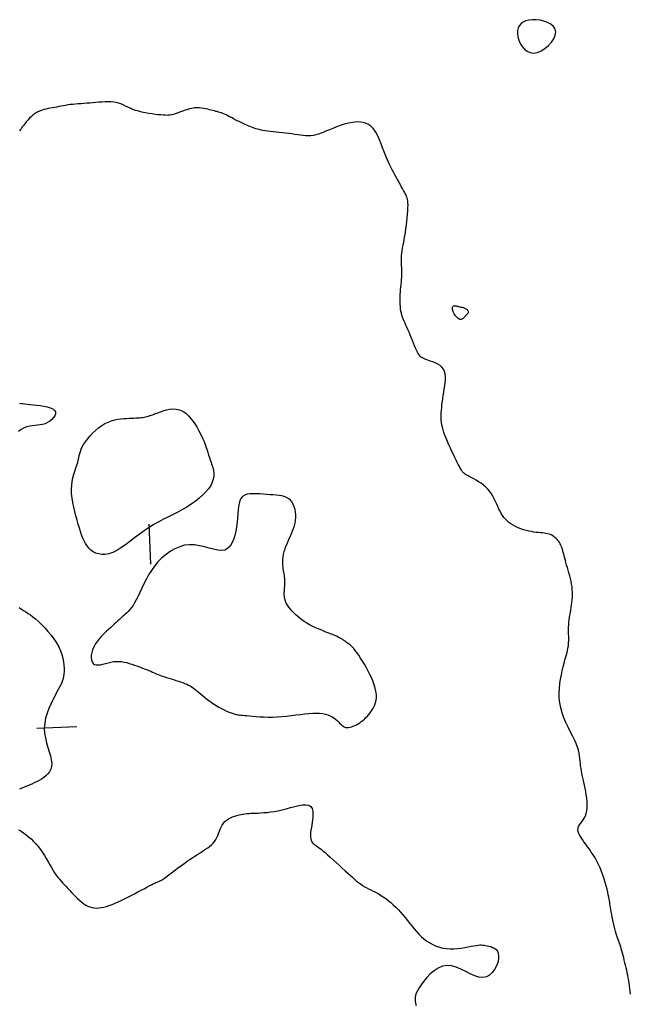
# Model space of a CAD drawing. Header units: millimetres. Extents: x 32690613 to 32693367, y 5343692 to 5344708.
# Tile 939 of 1009: x 32693051 to 32693066, y 5344618 to 5344643. Entities that reach past the tile are written whole.
import ezdxf

# ---------------------------------------------------------------- set-up
doc = ezdxf.new("R2010")
doc.units = ezdxf.units.MM
doc.header["$LTSCALE"] = 20
doc.layers.add('02-DGM_HL_490.50', color=52, linetype='Continuous')
doc.layers.add('02-DGM_HL_491.00', color=62, linetype='Continuous')

msp = doc.modelspace()

# ---------------------------------------------------------------- linework, layer by layer
at = {"layer": '02-DGM_HL_490.50', "elevation": 490.5, "flags": 128}
msp.add_lwpolyline([(32693063.567, 5344642.604), (32693063.482, 5344642.595), (32693063.406, 5344642.576), (32693063.341, 5344642.546), (32693063.286, 5344642.506), (32693063.243, 5344642.458), (32693063.213, 5344642.4), (32693063.196, 5344642.334), (32693063.192, 5344642.259), (32693063.202, 5344642.178), (32693063.225, 5344642.093), (32693063.261, 5344642.01), (32693063.309, 5344641.933), (32693063.367, 5344641.866), (32693063.436, 5344641.813), (32693063.514, 5344641.78), (32693063.6, 5344641.77), (32693063.693, 5344641.787), (32693063.789, 5344641.827), (32693063.883, 5344641.886), (32693063.97, 5344641.959), (32693064.046, 5344642.041), (32693064.105, 5344642.128), (32693064.142, 5344642.215), (32693064.154, 5344642.297), (32693064.136, 5344642.37), (32693064.093, 5344642.434), (32693064.028, 5344642.488), (32693063.948, 5344642.532), (32693063.856, 5344642.566), (32693063.759, 5344642.589), (32693063.661, 5344642.602)], close=True, dxfattribs=at)
at = {"layer": '02-DGM_HL_491.00', "elevation": 491, "flags": 128}
for points in [[(32693066.026, 5344618.212), (32693066.02, 5344618.282), (32693066.012, 5344618.353), (32693066.004, 5344618.422), (32693065.994, 5344618.489), (32693065.983, 5344618.556), (32693065.971, 5344618.621), (32693065.958, 5344618.685), (32693065.945, 5344618.748), (32693065.93, 5344618.811), (32693065.916, 5344618.873), (32693065.901, 5344618.935), (32693065.886, 5344618.997), (32693065.871, 5344619.058), (32693065.856, 5344619.119), (32693065.841, 5344619.178), (32693065.826, 5344619.236), (32693065.811, 5344619.291), (32693065.795, 5344619.345), (32693065.78, 5344619.395), (32693065.765, 5344619.442), (32693065.749, 5344619.487), (32693065.734, 5344619.531), (32693065.718, 5344619.575), (32693065.702, 5344619.622), (32693065.686, 5344619.671), (32693065.669, 5344619.724), (32693065.652, 5344619.783), (32693065.635, 5344619.848), (32693065.618, 5344619.918), (32693065.601, 5344619.99), (32693065.585, 5344620.064), (32693065.57, 5344620.136), (32693065.555, 5344620.206), (32693065.543, 5344620.272), (32693065.532, 5344620.33), (32693065.524, 5344620.381), (32693065.517, 5344620.426), (32693065.511, 5344620.467), (32693065.505, 5344620.506), (32693065.498, 5344620.547), (32693065.491, 5344620.591), (32693065.482, 5344620.64), (32693065.47, 5344620.697), (32693065.456, 5344620.764), (32693065.439, 5344620.839), (32693065.418, 5344620.922), (32693065.394, 5344621.009), (32693065.367, 5344621.099), (32693065.337, 5344621.192), (32693065.303, 5344621.283), (32693065.266, 5344621.373), (32693065.226, 5344621.459), (32693065.182, 5344621.542), (32693065.137, 5344621.621), (32693065.09, 5344621.696), (32693065.043, 5344621.768), (32693064.995, 5344621.837), (32693064.949, 5344621.902), (32693064.904, 5344621.965), (32693064.861, 5344622.024), (32693064.821, 5344622.081), (32693064.786, 5344622.134), (32693064.757, 5344622.185), (32693064.733, 5344622.234), (32693064.717, 5344622.28), (32693064.71, 5344622.324), (32693064.713, 5344622.366), (32693064.726, 5344622.406), (32693064.747, 5344622.446), (32693064.774, 5344622.486), (32693064.805, 5344622.527), (32693064.837, 5344622.571), (32693064.868, 5344622.62), (32693064.896, 5344622.673), (32693064.918, 5344622.733), (32693064.933, 5344622.799), (32693064.94, 5344622.872), (32693064.941, 5344622.95), (32693064.937, 5344623.031), (32693064.929, 5344623.115), (32693064.917, 5344623.199), (32693064.903, 5344623.283), (32693064.887, 5344623.365), (32693064.871, 5344623.443), (32693064.855, 5344623.519), (32693064.839, 5344623.592), (32693064.824, 5344623.663), (32693064.81, 5344623.731), (32693064.797, 5344623.798), (32693064.786, 5344623.862), (32693064.777, 5344623.925), (32693064.77, 5344623.987), (32693064.765, 5344624.048), (32693064.758, 5344624.111), (32693064.75, 5344624.176), (32693064.738, 5344624.244), (32693064.72, 5344624.317), (32693064.696, 5344624.396), (32693064.663, 5344624.482), (32693064.621, 5344624.575), (32693064.571, 5344624.676), (32693064.517, 5344624.782), (32693064.462, 5344624.895), (32693064.407, 5344625.011), (32693064.357, 5344625.131), (32693064.313, 5344625.253), (32693064.278, 5344625.376), (32693064.255, 5344625.5), (32693064.243, 5344625.624), (32693064.241, 5344625.746), (32693064.246, 5344625.867), (32693064.257, 5344625.984), (32693064.274, 5344626.097), (32693064.294, 5344626.205), (32693064.316, 5344626.307), (32693064.34, 5344626.403), (32693064.363, 5344626.493), (32693064.385, 5344626.577), (32693064.407, 5344626.656), (32693064.427, 5344626.731), (32693064.444, 5344626.801), (32693064.458, 5344626.868), (32693064.469, 5344626.933), (32693064.475, 5344626.994), (32693064.478, 5344627.054), (32693064.479, 5344627.112), (32693064.478, 5344627.17), (32693064.476, 5344627.226), (32693064.474, 5344627.283), (32693064.473, 5344627.34), (32693064.474, 5344627.397), (32693064.477, 5344627.456), (32693064.483, 5344627.516), (32693064.491, 5344627.577), (32693064.5, 5344627.638), (32693064.51, 5344627.7), (32693064.52, 5344627.763), (32693064.531, 5344627.826), (32693064.541, 5344627.889), (32693064.55, 5344627.951), (32693064.559, 5344628.015), (32693064.565, 5344628.078), (32693064.57, 5344628.142), (32693064.572, 5344628.207), (32693064.571, 5344628.272), (32693064.568, 5344628.339), (32693064.561, 5344628.406), (32693064.55, 5344628.475), (32693064.536, 5344628.545), (32693064.52, 5344628.616), (32693064.502, 5344628.686), (32693064.483, 5344628.755), (32693064.463, 5344628.822), (32693064.444, 5344628.888), (32693064.426, 5344628.952), (32693064.409, 5344629.012), (32693064.394, 5344629.069), (32693064.381, 5344629.124), (32693064.368, 5344629.175), (32693064.355, 5344629.223), (32693064.343, 5344629.269), (32693064.331, 5344629.312), (32693064.319, 5344629.351), (32693064.306, 5344629.388), (32693064.292, 5344629.423), (32693064.278, 5344629.455), (32693064.262, 5344629.485), (32693064.245, 5344629.514), (32693064.227, 5344629.541), (32693064.208, 5344629.566), (32693064.187, 5344629.591), (32693064.164, 5344629.615), (32693064.14, 5344629.637), (32693064.113, 5344629.659), (32693064.085, 5344629.679), (32693064.054, 5344629.697), (32693064.021, 5344629.713), (32693063.986, 5344629.726), (32693063.948, 5344629.737), (32693063.907, 5344629.745), (32693063.864, 5344629.752), (32693063.818, 5344629.756), (32693063.768, 5344629.761), (32693063.716, 5344629.765), (32693063.661, 5344629.771), (32693063.603, 5344629.778), (32693063.542, 5344629.788), (32693063.477, 5344629.802), (32693063.411, 5344629.818), (32693063.343, 5344629.838), (32693063.276, 5344629.861), (32693063.209, 5344629.887), (32693063.145, 5344629.915), (32693063.085, 5344629.947), (32693063.029, 5344629.981), (32693062.978, 5344630.018), (32693062.933, 5344630.057), (32693062.891, 5344630.099), (32693062.854, 5344630.144), (32693062.82, 5344630.192), (32693062.788, 5344630.244), (32693062.758, 5344630.298), (32693062.73, 5344630.355), (32693062.702, 5344630.416), (32693062.674, 5344630.479), (32693062.645, 5344630.543), (32693062.614, 5344630.608), (32693062.58, 5344630.673), (32693062.542, 5344630.736), (32693062.5, 5344630.796), (32693062.453, 5344630.853), (32693062.4, 5344630.906), (32693062.342, 5344630.954), (32693062.282, 5344630.998), (32693062.221, 5344631.039), (32693062.16, 5344631.075), (32693062.102, 5344631.108), (32693062.048, 5344631.137), (32693062, 5344631.163), (32693061.959, 5344631.185), (32693061.924, 5344631.205), (32693061.896, 5344631.223), (32693061.872, 5344631.239), (32693061.852, 5344631.254), (32693061.835, 5344631.27), (32693061.821, 5344631.286), (32693061.807, 5344631.303), (32693061.794, 5344631.321), (32693061.781, 5344631.343), (32693061.766, 5344631.368), (32693061.75, 5344631.397), (32693061.732, 5344631.432), (32693061.711, 5344631.473), (32693061.687, 5344631.522), (32693061.659, 5344631.579), (32693061.627, 5344631.645), (32693061.591, 5344631.717), (32693061.554, 5344631.796), (32693061.515, 5344631.878), (32693061.477, 5344631.961), (32693061.44, 5344632.044), (32693061.406, 5344632.125), (32693061.375, 5344632.202), (32693061.35, 5344632.273), (32693061.329, 5344632.339), (32693061.313, 5344632.401), (32693061.301, 5344632.461), (32693061.292, 5344632.52), (32693061.287, 5344632.578), (32693061.284, 5344632.637), (32693061.284, 5344632.698), (32693061.286, 5344632.763), (32693061.29, 5344632.83), (32693061.296, 5344632.899), (32693061.303, 5344632.972), (32693061.313, 5344633.046), (32693061.323, 5344633.122), (32693061.335, 5344633.2), (32693061.348, 5344633.279), (32693061.362, 5344633.359), (32693061.375, 5344633.439), (32693061.386, 5344633.518), (32693061.392, 5344633.595), (32693061.393, 5344633.668), (32693061.386, 5344633.737), (32693061.37, 5344633.799), (32693061.342, 5344633.856), (32693061.303, 5344633.904), (32693061.254, 5344633.946), (32693061.197, 5344633.981), (32693061.136, 5344634.011), (32693061.073, 5344634.037), (32693061.01, 5344634.06), (32693060.951, 5344634.081), (32693060.897, 5344634.1), (32693060.852, 5344634.119), (32693060.814, 5344634.139), (32693060.782, 5344634.16), (32693060.755, 5344634.184), (32693060.731, 5344634.212), (32693060.709, 5344634.245), (32693060.688, 5344634.284), (32693060.666, 5344634.329), (32693060.642, 5344634.383), (32693060.617, 5344634.443), (32693060.59, 5344634.508), (32693060.563, 5344634.576), (32693060.534, 5344634.645), (32693060.506, 5344634.714), (32693060.478, 5344634.781), (32693060.451, 5344634.845), (32693060.425, 5344634.904), (32693060.4, 5344634.959), (32693060.377, 5344635.011), (32693060.355, 5344635.06), (32693060.335, 5344635.109), (32693060.317, 5344635.157), (32693060.301, 5344635.205), (32693060.287, 5344635.256), (32693060.276, 5344635.309), (32693060.267, 5344635.364), (32693060.26, 5344635.421), (32693060.256, 5344635.481), (32693060.254, 5344635.541), (32693060.253, 5344635.602), (32693060.254, 5344635.665), (32693060.257, 5344635.727), (32693060.262, 5344635.79), (32693060.267, 5344635.853), (32693060.274, 5344635.915), (32693060.28, 5344635.977), (32693060.286, 5344636.039), (32693060.291, 5344636.1), (32693060.295, 5344636.16), (32693060.297, 5344636.22), (32693060.298, 5344636.279), (32693060.296, 5344636.337), (32693060.294, 5344636.395), (32693060.291, 5344636.453), (32693060.289, 5344636.511), (32693060.288, 5344636.57), (32693060.289, 5344636.63), (32693060.292, 5344636.692), (32693060.299, 5344636.756), (32693060.307, 5344636.822), (32693060.318, 5344636.89), (32693060.331, 5344636.961), (32693060.345, 5344637.036), (32693060.359, 5344637.113), (32693060.374, 5344637.195), (32693060.388, 5344637.28), (32693060.401, 5344637.369), (32693060.414, 5344637.461), (32693060.425, 5344637.553), (32693060.435, 5344637.644), (32693060.443, 5344637.732), (32693060.449, 5344637.815), (32693060.452, 5344637.891), (32693060.453, 5344637.959), (32693060.452, 5344638.016), (32693060.447, 5344638.065), (32693060.44, 5344638.108), (32693060.43, 5344638.146), (32693060.418, 5344638.181), (32693060.402, 5344638.215), (32693060.384, 5344638.25), (32693060.363, 5344638.289), (32693060.339, 5344638.332), (32693060.313, 5344638.38), (32693060.285, 5344638.431), (32693060.255, 5344638.486), (32693060.223, 5344638.544), (32693060.19, 5344638.603), (32693060.157, 5344638.663), (32693060.124, 5344638.724), (32693060.09, 5344638.786), (32693060.056, 5344638.848), (32693060.022, 5344638.912), (32693059.989, 5344638.98), (32693059.954, 5344639.051), (32693059.92, 5344639.127), (32693059.886, 5344639.209), (32693059.851, 5344639.297), (32693059.816, 5344639.393), (32693059.779, 5344639.493), (32693059.739, 5344639.594), (32693059.695, 5344639.693), (32693059.645, 5344639.785), (32693059.588, 5344639.868), (32693059.523, 5344639.937), (32693059.449, 5344639.991), (32693059.364, 5344640.025), (32693059.27, 5344640.042), (32693059.17, 5344640.044), (32693059.066, 5344640.033), (32693058.961, 5344640.013), (32693058.857, 5344639.985), (32693058.755, 5344639.953), (32693058.659, 5344639.918), (32693058.57, 5344639.883), (32693058.489, 5344639.85), (32693058.412, 5344639.818), (32693058.341, 5344639.788), (32693058.274, 5344639.762), (32693058.209, 5344639.739), (32693058.146, 5344639.721), (32693058.084, 5344639.708), (32693058.021, 5344639.7), (32693057.958, 5344639.698), (32693057.894, 5344639.7), (32693057.829, 5344639.705), (32693057.762, 5344639.713), (32693057.693, 5344639.722), (32693057.621, 5344639.733), (32693057.546, 5344639.744), (32693057.468, 5344639.754), (32693057.388, 5344639.763), (32693057.308, 5344639.772), (32693057.227, 5344639.781), (32693057.149, 5344639.789), (32693057.073, 5344639.798), (32693057.002, 5344639.806), (32693056.936, 5344639.814), (32693056.876, 5344639.823), (32693056.822, 5344639.832), (32693056.772, 5344639.842), (32693056.726, 5344639.852), (32693056.683, 5344639.863), (32693056.64, 5344639.876), (32693056.598, 5344639.89), (32693056.556, 5344639.905), (32693056.511, 5344639.922), (32693056.465, 5344639.941), (32693056.418, 5344639.961), (32693056.37, 5344639.982), (32693056.321, 5344640.004), (32693056.272, 5344640.027), (32693056.222, 5344640.052), (32693056.173, 5344640.076), (32693056.124, 5344640.101), (32693056.076, 5344640.127), (32693056.029, 5344640.152), (32693055.983, 5344640.176), (32693055.938, 5344640.199), (32693055.895, 5344640.22), (32693055.854, 5344640.24), (32693055.814, 5344640.257), (32693055.777, 5344640.271), (32693055.742, 5344640.283), (32693055.707, 5344640.293), (32693055.673, 5344640.302), (32693055.638, 5344640.31), (32693055.602, 5344640.319), (32693055.564, 5344640.328), (32693055.524, 5344640.338), (32693055.481, 5344640.349), (32693055.435, 5344640.361), (32693055.386, 5344640.373), (32693055.334, 5344640.384), (32693055.279, 5344640.392), (32693055.223, 5344640.397), (32693055.163, 5344640.398), (32693055.102, 5344640.394), (32693055.039, 5344640.384), (32693054.975, 5344640.37), (32693054.911, 5344640.351), (32693054.847, 5344640.331), (32693054.786, 5344640.309), (32693054.727, 5344640.287), (32693054.672, 5344640.267), (32693054.622, 5344640.249), (32693054.577, 5344640.234), (32693054.535, 5344640.224), (32693054.496, 5344640.216), (32693054.456, 5344640.212), (32693054.415, 5344640.21), (32693054.37, 5344640.211), (32693054.319, 5344640.214), (32693054.261, 5344640.219), (32693054.194, 5344640.226), (32693054.119, 5344640.234), (32693054.039, 5344640.245), (32693053.956, 5344640.258), (32693053.871, 5344640.273), (32693053.787, 5344640.29), (32693053.705, 5344640.311), (32693053.629, 5344640.334), (32693053.558, 5344640.359), (32693053.493, 5344640.387), (32693053.431, 5344640.415), (32693053.373, 5344640.443), (32693053.316, 5344640.47), (32693053.259, 5344640.494), (32693053.2, 5344640.514), (32693053.139, 5344640.53), (32693053.074, 5344640.54), (32693053.005, 5344640.546), (32693052.934, 5344640.547), (32693052.861, 5344640.546), (32693052.785, 5344640.541), (32693052.709, 5344640.536), (32693052.633, 5344640.529), (32693052.556, 5344640.522), (32693052.481, 5344640.517), (32693052.406, 5344640.511), (32693052.333, 5344640.506), (32693052.261, 5344640.501), (32693052.191, 5344640.496), (32693052.123, 5344640.491), (32693052.057, 5344640.485), (32693051.993, 5344640.478), (32693051.932, 5344640.47), (32693051.874, 5344640.46), (32693051.817, 5344640.45), (32693051.761, 5344640.44), (32693051.707, 5344640.429), (32693051.653, 5344640.418), (32693051.599, 5344640.407), (32693051.545, 5344640.397), (32693051.491, 5344640.387), (32693051.436, 5344640.377), (32693051.382, 5344640.365), (32693051.327, 5344640.352), (32693051.273, 5344640.335), (32693051.219, 5344640.315), (32693051.166, 5344640.29), (32693051.115, 5344640.26), (32693051.065, 5344640.224), (32693051.017, 5344640.183), (32693050.971, 5344640.139), (32693050.928, 5344640.092), (32693050.887, 5344640.046), (32693050.851, 5344640), (32693050.818, 5344639.957), (32693050.79, 5344639.918), (32693050.767, 5344639.884), (32693050.748, 5344639.856), (32693050.732, 5344639.831), (32693050.718, 5344639.811)], [(32693050.716, 5344633.001), (32693050.76, 5344632.998), (32693050.806, 5344632.993), (32693050.856, 5344632.988), (32693050.913, 5344632.981), (32693050.98, 5344632.974), (32693051.059, 5344632.966), (32693051.147, 5344632.956), (32693051.238, 5344632.944), (32693051.329, 5344632.93), (32693051.415, 5344632.911), (32693051.492, 5344632.888), (32693051.554, 5344632.859), (32693051.597, 5344632.824), (32693051.619, 5344632.784), (32693051.62, 5344632.738), (32693051.604, 5344632.69), (32693051.573, 5344632.642), (32693051.531, 5344632.596), (32693051.479, 5344632.553), (32693051.421, 5344632.517), (32693051.36, 5344632.489), (32693051.298, 5344632.47), (32693051.236, 5344632.459), (32693051.173, 5344632.452), (32693051.108, 5344632.447), (32693051.043, 5344632.441), (32693050.976, 5344632.431), (32693050.907, 5344632.413), (32693050.836, 5344632.385), (32693050.764, 5344632.344), (32693050.691, 5344632.294)], [(32693053.96, 5344629.977), (32693053.999, 5344628.978)], [(32693050.711, 5344627.889), (32693050.769, 5344627.85), (32693050.824, 5344627.814), (32693050.879, 5344627.78), (32693050.934, 5344627.743), (32693050.992, 5344627.703), (32693051.053, 5344627.657), (32693051.12, 5344627.602), (32693051.194, 5344627.537), (32693051.271, 5344627.463), (32693051.351, 5344627.381), (32693051.431, 5344627.292), (32693051.509, 5344627.199), (32693051.582, 5344627.102), (32693051.647, 5344627.003), (32693051.704, 5344626.904), (32693051.749, 5344626.807), (32693051.783, 5344626.711), (32693051.808, 5344626.618), (32693051.825, 5344626.529), (32693051.834, 5344626.444), (32693051.837, 5344626.364), (32693051.836, 5344626.291), (32693051.83, 5344626.224), (32693051.822, 5344626.165), (32693051.81, 5344626.111), (32693051.795, 5344626.06), (32693051.776, 5344626.009), (32693051.752, 5344625.955), (32693051.723, 5344625.898), (32693051.689, 5344625.833), (32693051.648, 5344625.759), (32693051.602, 5344625.673), (32693051.552, 5344625.577), (32693051.501, 5344625.472), (32693051.452, 5344625.36), (32693051.409, 5344625.242), (32693051.374, 5344625.12), (32693051.351, 5344624.996), (32693051.341, 5344624.871), (32693051.348, 5344624.746), (32693051.367, 5344624.623), (32693051.396, 5344624.504), (32693051.429, 5344624.388), (32693051.462, 5344624.277), (32693051.493, 5344624.173), (32693051.515, 5344624.077), (32693051.526, 5344623.989), (32693051.521, 5344623.91), (32693051.503, 5344623.84), (32693051.472, 5344623.779), (32693051.432, 5344623.724), (32693051.383, 5344623.676), (32693051.328, 5344623.633), (32693051.27, 5344623.594), (32693051.209, 5344623.559), (32693051.148, 5344623.527), (32693051.086, 5344623.497), (32693051.025, 5344623.468), (32693050.963, 5344623.442), (32693050.902, 5344623.417), (32693050.84, 5344623.392), (32693050.778, 5344623.369), (32693050.717, 5344623.345)], [(32693052.157, 5344624.903), (32693051.158, 5344624.864)], [(32693050.694, 5344622.327), (32693050.758, 5344622.291), (32693050.822, 5344622.249), (32693050.886, 5344622.202), (32693050.949, 5344622.151), (32693051.012, 5344622.095), (32693051.073, 5344622.035), (32693051.132, 5344621.971), (32693051.189, 5344621.903), (32693051.243, 5344621.831), (32693051.294, 5344621.757), (32693051.343, 5344621.681), (32693051.39, 5344621.603), (32693051.434, 5344621.526), (32693051.477, 5344621.451), (32693051.519, 5344621.378), (32693051.559, 5344621.309), (32693051.6, 5344621.245), (32693051.639, 5344621.187), (32693051.679, 5344621.134), (32693051.719, 5344621.085), (32693051.76, 5344621.038), (32693051.801, 5344620.994), (32693051.843, 5344620.949), (32693051.887, 5344620.904), (32693051.932, 5344620.858), (32693051.978, 5344620.808), (32693052.026, 5344620.756), (32693052.075, 5344620.704), (32693052.125, 5344620.652), (32693052.176, 5344620.602), (32693052.227, 5344620.555), (32693052.279, 5344620.511), (32693052.33, 5344620.473), (32693052.382, 5344620.44), (32693052.433, 5344620.414), (32693052.485, 5344620.394), (32693052.538, 5344620.379), (32693052.593, 5344620.371), (32693052.649, 5344620.367), (32693052.707, 5344620.37), (32693052.768, 5344620.377), (32693052.831, 5344620.39), (32693052.898, 5344620.408), (32693052.967, 5344620.43), (32693053.039, 5344620.456), (32693053.113, 5344620.486), (32693053.19, 5344620.52), (32693053.269, 5344620.557), (32693053.351, 5344620.596), (32693053.435, 5344620.638), (32693053.52, 5344620.681), (32693053.604, 5344620.725), (32693053.686, 5344620.769), (32693053.765, 5344620.811), (32693053.84, 5344620.85), (32693053.908, 5344620.887), (32693053.97, 5344620.919), (32693054.023, 5344620.946), (32693054.068, 5344620.969), (32693054.106, 5344620.988), (32693054.138, 5344621.003), (32693054.165, 5344621.015), (32693054.188, 5344621.025), (32693054.207, 5344621.033), (32693054.223, 5344621.04), (32693054.238, 5344621.046), (32693054.252, 5344621.052), (32693054.266, 5344621.059), (32693054.282, 5344621.068), (32693054.301, 5344621.08), (32693054.323, 5344621.094), (32693054.35, 5344621.113), (32693054.382, 5344621.137), (32693054.422, 5344621.167), (32693054.467, 5344621.202), (32693054.518, 5344621.24), (32693054.572, 5344621.282), (32693054.63, 5344621.326), (32693054.689, 5344621.37), (32693054.75, 5344621.415), (32693054.811, 5344621.46), (32693054.872, 5344621.502), (32693054.931, 5344621.544), (32693054.99, 5344621.584), (32693055.049, 5344621.622), (32693055.106, 5344621.66), (32693055.163, 5344621.696), (32693055.219, 5344621.732), (32693055.274, 5344621.768), (32693055.329, 5344621.803), (32693055.382, 5344621.838), (32693055.434, 5344621.873), (32693055.482, 5344621.91), (32693055.528, 5344621.948), (32693055.57, 5344621.989), (32693055.607, 5344622.032), (32693055.639, 5344622.078), (32693055.666, 5344622.128), (32693055.689, 5344622.18), (32693055.709, 5344622.234), (32693055.728, 5344622.288), (32693055.747, 5344622.342), (32693055.769, 5344622.394), (32693055.795, 5344622.443), (32693055.826, 5344622.489), (32693055.863, 5344622.529), (32693055.906, 5344622.565), (32693055.954, 5344622.597), (32693056.004, 5344622.624), (32693056.058, 5344622.648), (32693056.112, 5344622.668), (32693056.166, 5344622.685), (32693056.219, 5344622.699), (32693056.269, 5344622.71), (32693056.318, 5344622.719), (32693056.366, 5344622.725), (32693056.415, 5344622.731), (32693056.465, 5344622.735), (32693056.518, 5344622.738), (32693056.574, 5344622.74), (32693056.634, 5344622.743), (32693056.699, 5344622.745), (32693056.769, 5344622.749), (32693056.844, 5344622.754), (32693056.925, 5344622.761), (32693057.011, 5344622.771), (32693057.101, 5344622.784), (32693057.197, 5344622.802), (32693057.298, 5344622.824), (32693057.403, 5344622.851), (32693057.51, 5344622.88), (32693057.616, 5344622.908), (32693057.718, 5344622.931), (32693057.812, 5344622.946), (32693057.895, 5344622.949), (32693057.965, 5344622.938), (32693058.017, 5344622.908), (32693058.051, 5344622.858), (32693058.068, 5344622.79), (32693058.072, 5344622.71), (32693058.066, 5344622.621), (32693058.054, 5344622.528), (32693058.039, 5344622.435), (32693058.023, 5344622.346), (32693058.012, 5344622.266), (32693058.007, 5344622.198), (32693058.008, 5344622.141), (32693058.015, 5344622.095), (32693058.026, 5344622.057), (32693058.041, 5344622.027), (32693058.059, 5344622.002), (32693058.078, 5344621.982), (32693058.1, 5344621.964), (32693058.122, 5344621.947), (32693058.145, 5344621.93), (32693058.171, 5344621.912), (32693058.2, 5344621.892), (32693058.234, 5344621.867), (32693058.274, 5344621.837), (32693058.32, 5344621.8), (32693058.373, 5344621.756), (32693058.435, 5344621.702), (32693058.504, 5344621.642), (32693058.578, 5344621.576), (32693058.654, 5344621.507), (32693058.731, 5344621.437), (32693058.807, 5344621.367), (32693058.88, 5344621.299), (32693058.948, 5344621.237), (32693059.01, 5344621.18), (32693059.066, 5344621.129), (32693059.117, 5344621.083), (32693059.166, 5344621.041), (32693059.213, 5344621.003), (32693059.259, 5344620.969), (32693059.305, 5344620.937), (32693059.354, 5344620.907), (32693059.406, 5344620.878), (32693059.461, 5344620.85), (32693059.518, 5344620.821), (32693059.578, 5344620.792), (32693059.639, 5344620.761), (32693059.701, 5344620.728), (32693059.765, 5344620.691), (32693059.829, 5344620.651), (32693059.893, 5344620.607), (32693059.957, 5344620.559), (32693060.021, 5344620.506), (32693060.084, 5344620.45), (32693060.147, 5344620.391), (32693060.208, 5344620.329), (32693060.268, 5344620.264), (32693060.326, 5344620.197), (32693060.383, 5344620.128), (32693060.438, 5344620.058), (32693060.493, 5344619.987), (32693060.548, 5344619.917), (32693060.604, 5344619.847), (32693060.662, 5344619.779), (32693060.722, 5344619.714), (32693060.785, 5344619.652), (32693060.852, 5344619.594), (32693060.923, 5344619.541), (32693060.996, 5344619.493), (32693061.074, 5344619.451), (32693061.155, 5344619.415), (32693061.238, 5344619.386), (32693061.326, 5344619.364), (32693061.416, 5344619.35), (32693061.508, 5344619.345), (32693061.602, 5344619.347), (32693061.696, 5344619.354), (32693061.788, 5344619.365), (32693061.876, 5344619.379), (32693061.958, 5344619.394), (32693062.034, 5344619.409), (32693062.101, 5344619.422), (32693062.158, 5344619.431), (32693062.207, 5344619.438), (32693062.25, 5344619.442), (32693062.288, 5344619.442), (32693062.323, 5344619.441), (32693062.358, 5344619.437), (32693062.395, 5344619.431), (32693062.434, 5344619.423), (32693062.479, 5344619.413), (32693062.526, 5344619.4), (32693062.573, 5344619.382), (32693062.618, 5344619.358), (32693062.658, 5344619.326), (32693062.69, 5344619.285), (32693062.712, 5344619.233), (32693062.722, 5344619.168), (32693062.718, 5344619.091), (32693062.699, 5344619.005), (32693062.666, 5344618.916), (32693062.621, 5344618.83), (32693062.564, 5344618.753), (32693062.495, 5344618.69), (32693062.416, 5344618.647), (32693062.327, 5344618.628), (32693062.229, 5344618.639), (32693062.123, 5344618.673), (32693062.012, 5344618.722), (32693061.897, 5344618.778), (32693061.779, 5344618.835), (32693061.66, 5344618.884), (32693061.541, 5344618.917), (32693061.425, 5344618.927), (32693061.313, 5344618.908), (32693061.205, 5344618.863), (32693061.104, 5344618.798), (32693061.01, 5344618.719), (32693060.925, 5344618.63), (32693060.849, 5344618.538), (32693060.783, 5344618.448), (32693060.73, 5344618.366), (32693060.689, 5344618.295), (32693060.66, 5344618.234), (32693060.641, 5344618.181), (32693060.631, 5344618.133), (32693060.629, 5344618.086), (32693060.633, 5344618.038), (32693060.641, 5344617.987), (32693060.653, 5344617.929)]]:
    msp.add_lwpolyline(points, dxfattribs=at)
for points in [[(32693061.871, 5344635.385), (32693061.887, 5344635.377), (32693061.903, 5344635.368), (32693061.918, 5344635.357), (32693061.932, 5344635.346), (32693061.944, 5344635.334), (32693061.954, 5344635.321), (32693061.96, 5344635.307), (32693061.963, 5344635.294), (32693061.961, 5344635.28), (32693061.956, 5344635.265), (32693061.947, 5344635.251), (32693061.936, 5344635.236), (32693061.924, 5344635.221), (32693061.909, 5344635.206), (32693061.894, 5344635.19), (32693061.879, 5344635.174), (32693061.864, 5344635.158), (32693061.85, 5344635.142), (32693061.835, 5344635.128), (32693061.82, 5344635.115), (32693061.804, 5344635.105), (32693061.788, 5344635.099), (32693061.77, 5344635.097), (32693061.752, 5344635.1), (32693061.731, 5344635.109), (32693061.71, 5344635.123), (32693061.688, 5344635.142), (32693061.666, 5344635.164), (32693061.645, 5344635.189), (32693061.626, 5344635.215), (32693061.608, 5344635.243), (32693061.593, 5344635.271), (32693061.581, 5344635.298), (32693061.572, 5344635.324), (32693061.566, 5344635.349), (32693061.564, 5344635.371), (32693061.565, 5344635.391), (32693061.569, 5344635.409), (32693061.576, 5344635.423), (32693061.587, 5344635.433), (32693061.6, 5344635.439), (32693061.617, 5344635.442), (32693061.635, 5344635.442), (32693061.655, 5344635.44), (32693061.676, 5344635.436), (32693061.698, 5344635.431), (32693061.719, 5344635.425), (32693061.739, 5344635.42), (32693061.758, 5344635.416), (32693061.776, 5344635.412), (32693061.793, 5344635.408), (32693061.809, 5344635.405), (32693061.824, 5344635.401), (32693061.84, 5344635.397), (32693061.855, 5344635.391)], [(32693053.468, 5344632.627), (32693053.528, 5344632.629), (32693053.583, 5344632.631), (32693053.634, 5344632.634), (32693053.681, 5344632.637), (32693053.725, 5344632.64), (32693053.766, 5344632.644), (32693053.805, 5344632.649), (32693053.842, 5344632.655), (32693053.878, 5344632.662), (32693053.913, 5344632.671), (32693053.95, 5344632.681), (32693053.988, 5344632.694), (32693054.03, 5344632.708), (32693054.076, 5344632.725), (32693054.127, 5344632.744), (32693054.185, 5344632.766), (32693054.25, 5344632.79), (32693054.322, 5344632.814), (32693054.399, 5344632.836), (32693054.479, 5344632.852), (32693054.561, 5344632.86), (32693054.645, 5344632.856), (32693054.728, 5344632.838), (32693054.809, 5344632.804), (32693054.887, 5344632.751), (32693054.962, 5344632.682), (32693055.032, 5344632.6), (32693055.098, 5344632.509), (32693055.159, 5344632.413), (32693055.214, 5344632.315), (32693055.263, 5344632.218), (32693055.306, 5344632.126), (32693055.342, 5344632.043), (32693055.372, 5344631.966), (32693055.397, 5344631.896), (32693055.419, 5344631.83), (32693055.439, 5344631.767), (32693055.458, 5344631.707), (32693055.476, 5344631.647), (32693055.496, 5344631.586), (32693055.518, 5344631.523), (32693055.541, 5344631.458), (32693055.561, 5344631.391), (32693055.577, 5344631.322), (32693055.586, 5344631.251), (32693055.586, 5344631.177), (32693055.574, 5344631.102), (32693055.549, 5344631.024), (32693055.509, 5344630.944), (32693055.454, 5344630.864), (32693055.386, 5344630.782), (32693055.308, 5344630.702), (32693055.219, 5344630.623), (32693055.122, 5344630.546), (32693055.019, 5344630.473), (32693054.911, 5344630.403), (32693054.8, 5344630.339), (32693054.685, 5344630.278), (32693054.568, 5344630.218), (32693054.449, 5344630.159), (32693054.329, 5344630.098), (32693054.208, 5344630.034), (32693054.086, 5344629.965), (32693053.964, 5344629.89), (32693053.842, 5344629.807), (32693053.721, 5344629.719), (32693053.602, 5344629.63), (32693053.485, 5344629.542), (32693053.371, 5344629.459), (32693053.261, 5344629.383), (32693053.155, 5344629.319), (32693053.054, 5344629.27), (32693052.958, 5344629.237), (32693052.868, 5344629.22), (32693052.784, 5344629.218), (32693052.706, 5344629.229), (32693052.635, 5344629.252), (32693052.569, 5344629.285), (32693052.51, 5344629.326), (32693052.458, 5344629.375), (32693052.412, 5344629.43), (32693052.372, 5344629.49), (32693052.337, 5344629.556), (32693052.305, 5344629.628), (32693052.276, 5344629.705), (32693052.248, 5344629.789), (32693052.221, 5344629.879), (32693052.192, 5344629.975), (32693052.163, 5344630.077), (32693052.133, 5344630.183), (32693052.104, 5344630.293), (32693052.077, 5344630.405), (32693052.054, 5344630.518), (32693052.037, 5344630.63), (32693052.025, 5344630.74), (32693052.022, 5344630.846), (32693052.028, 5344630.948), (32693052.041, 5344631.045), (32693052.059, 5344631.137), (32693052.082, 5344631.224), (32693052.107, 5344631.306), (32693052.132, 5344631.382), (32693052.156, 5344631.454), (32693052.177, 5344631.52), (32693052.193, 5344631.58), (32693052.206, 5344631.637), (32693052.218, 5344631.691), (32693052.23, 5344631.744), (32693052.246, 5344631.797), (32693052.265, 5344631.852), (32693052.291, 5344631.909), (32693052.326, 5344631.97), (32693052.37, 5344632.037), (32693052.423, 5344632.107), (32693052.484, 5344632.179), (32693052.551, 5344632.25), (32693052.624, 5344632.319), (32693052.701, 5344632.384), (32693052.78, 5344632.442), (32693052.861, 5344632.492), (32693052.943, 5344632.532), (32693053.025, 5344632.562), (32693053.105, 5344632.585), (32693053.184, 5344632.602), (32693053.26, 5344632.613), (32693053.333, 5344632.62), (32693053.403, 5344632.624)], [(32693057.64, 5344630.138), (32693057.641, 5344630.207), (32693057.635, 5344630.276), (32693057.622, 5344630.344), (32693057.604, 5344630.409), (32693057.578, 5344630.47), (32693057.547, 5344630.526), (32693057.508, 5344630.574), (32693057.463, 5344630.614), (32693057.412, 5344630.645), (32693057.354, 5344630.668), (32693057.291, 5344630.685), (32693057.222, 5344630.696), (32693057.149, 5344630.703), (32693057.073, 5344630.708), (32693056.992, 5344630.713), (32693056.909, 5344630.718), (32693056.823, 5344630.725), (32693056.737, 5344630.732), (32693056.652, 5344630.737), (32693056.57, 5344630.739), (32693056.493, 5344630.735), (32693056.423, 5344630.723), (32693056.361, 5344630.702), (32693056.31, 5344630.669), (32693056.271, 5344630.623), (32693056.241, 5344630.565), (32693056.22, 5344630.496), (32693056.205, 5344630.416), (32693056.195, 5344630.328), (32693056.187, 5344630.232), (32693056.178, 5344630.129), (32693056.169, 5344630.022), (32693056.155, 5344629.91), (32693056.137, 5344629.799), (32693056.113, 5344629.69), (32693056.081, 5344629.589), (32693056.042, 5344629.499), (32693055.993, 5344629.423), (32693055.933, 5344629.365), (32693055.862, 5344629.329), (32693055.779, 5344629.317), (32693055.684, 5344629.324), (32693055.581, 5344629.346), (32693055.469, 5344629.376), (32693055.352, 5344629.408), (32693055.23, 5344629.437), (32693055.106, 5344629.456), (32693054.981, 5344629.461), (32693054.857, 5344629.446), (32693054.735, 5344629.412), (32693054.615, 5344629.362), (32693054.5, 5344629.296), (32693054.39, 5344629.218), (32693054.286, 5344629.129), (32693054.189, 5344629.031), (32693054.102, 5344628.926), (32693054.023, 5344628.817), (32693053.952, 5344628.704), (32693053.89, 5344628.591), (32693053.833, 5344628.479), (32693053.781, 5344628.37), (32693053.734, 5344628.267), (32693053.689, 5344628.171), (32693053.646, 5344628.085), (32693053.604, 5344628.009), (32693053.563, 5344627.943), (32693053.522, 5344627.886), (32693053.483, 5344627.837), (32693053.444, 5344627.793), (32693053.405, 5344627.754), (32693053.368, 5344627.719), (32693053.331, 5344627.686), (32693053.295, 5344627.653), (32693053.259, 5344627.621), (32693053.223, 5344627.588), (32693053.185, 5344627.554), (32693053.145, 5344627.518), (32693053.103, 5344627.479), (32693053.056, 5344627.438), (32693053.006, 5344627.392), (32693052.951, 5344627.343), (32693052.893, 5344627.289), (32693052.834, 5344627.231), (32693052.775, 5344627.171), (32693052.718, 5344627.107), (32693052.665, 5344627.042), (32693052.619, 5344626.974), (32693052.579, 5344626.904), (32693052.549, 5344626.834), (32693052.528, 5344626.764), (32693052.517, 5344626.697), (32693052.515, 5344626.634), (32693052.522, 5344626.578), (32693052.538, 5344626.53), (32693052.563, 5344626.492), (32693052.596, 5344626.466), (32693052.639, 5344626.453), (32693052.689, 5344626.451), (32693052.745, 5344626.458), (32693052.807, 5344626.472), (32693052.872, 5344626.489), (32693052.94, 5344626.506), (32693053.009, 5344626.522), (32693053.077, 5344626.534), (32693053.145, 5344626.54), (32693053.212, 5344626.54), (32693053.278, 5344626.534), (32693053.343, 5344626.523), (32693053.407, 5344626.509), (32693053.471, 5344626.492), (32693053.534, 5344626.472), (32693053.598, 5344626.45), (32693053.661, 5344626.428), (32693053.724, 5344626.404), (32693053.785, 5344626.381), (32693053.845, 5344626.358), (32693053.902, 5344626.335), (32693053.956, 5344626.313), (32693054.006, 5344626.292), (32693054.051, 5344626.272), (32693054.092, 5344626.255), (32693054.129, 5344626.238), (32693054.164, 5344626.223), (32693054.197, 5344626.209), (32693054.232, 5344626.195), (32693054.268, 5344626.181), (32693054.308, 5344626.167), (32693054.353, 5344626.153), (32693054.403, 5344626.137), (32693054.458, 5344626.12), (32693054.517, 5344626.103), (32693054.578, 5344626.085), (32693054.639, 5344626.066), (32693054.699, 5344626.048), (32693054.757, 5344626.028), (32693054.812, 5344626.009), (32693054.862, 5344625.989), (32693054.908, 5344625.969), (32693054.95, 5344625.948), (32693054.991, 5344625.926), (32693055.031, 5344625.901), (32693055.07, 5344625.875), (32693055.11, 5344625.845), (32693055.152, 5344625.812), (32693055.196, 5344625.775), (32693055.243, 5344625.736), (32693055.293, 5344625.694), (32693055.346, 5344625.65), (32693055.401, 5344625.606), (32693055.459, 5344625.561), (32693055.519, 5344625.517), (32693055.582, 5344625.474), (32693055.647, 5344625.434), (32693055.714, 5344625.395), (32693055.78, 5344625.36), (32693055.846, 5344625.327), (32693055.909, 5344625.298), (32693055.969, 5344625.272), (32693056.024, 5344625.25), (32693056.074, 5344625.233), (32693056.117, 5344625.219), (32693056.155, 5344625.21), (32693056.19, 5344625.203), (32693056.226, 5344625.199), (32693056.263, 5344625.196), (32693056.305, 5344625.193), (32693056.354, 5344625.19), (32693056.411, 5344625.185), (32693056.479, 5344625.179), (32693056.558, 5344625.171), (32693056.645, 5344625.164), (32693056.74, 5344625.156), (32693056.842, 5344625.151), (32693056.949, 5344625.147), (32693057.06, 5344625.147), (32693057.175, 5344625.15), (32693057.292, 5344625.159), (32693057.409, 5344625.171), (32693057.527, 5344625.185), (32693057.642, 5344625.2), (32693057.755, 5344625.215), (32693057.864, 5344625.228), (32693057.968, 5344625.239), (32693058.065, 5344625.245), (32693058.155, 5344625.246), (32693058.238, 5344625.242), (32693058.313, 5344625.233), (32693058.382, 5344625.219), (32693058.445, 5344625.201), (32693058.501, 5344625.18), (32693058.552, 5344625.155), (32693058.598, 5344625.127), (32693058.638, 5344625.096), (32693058.674, 5344625.063), (32693058.708, 5344625.03), (32693058.738, 5344624.998), (32693058.768, 5344624.968), (32693058.797, 5344624.941), (32693058.826, 5344624.918), (32693058.857, 5344624.9), (32693058.89, 5344624.889), (32693058.925, 5344624.884), (32693058.961, 5344624.885), (32693059, 5344624.89), (32693059.039, 5344624.901), (32693059.079, 5344624.915), (32693059.12, 5344624.933), (32693059.16, 5344624.954), (32693059.201, 5344624.978), (32693059.242, 5344625.004), (32693059.282, 5344625.033), (32693059.322, 5344625.064), (32693059.361, 5344625.098), (32693059.399, 5344625.134), (32693059.436, 5344625.173), (32693059.473, 5344625.214), (32693059.508, 5344625.257), (32693059.541, 5344625.302), (32693059.572, 5344625.35), (32693059.599, 5344625.401), (32693059.623, 5344625.454), (32693059.641, 5344625.51), (32693059.655, 5344625.568), (32693059.661, 5344625.63), (32693059.662, 5344625.694), (32693059.655, 5344625.761), (32693059.642, 5344625.83), (32693059.624, 5344625.902), (32693059.599, 5344625.977), (32693059.57, 5344626.054), (32693059.536, 5344626.134), (32693059.497, 5344626.215), (32693059.455, 5344626.299), (32693059.409, 5344626.383), (32693059.361, 5344626.467), (32693059.313, 5344626.548), (32693059.264, 5344626.625), (32693059.217, 5344626.696), (32693059.173, 5344626.76), (32693059.131, 5344626.815), (32693059.094, 5344626.861), (32693059.061, 5344626.898), (32693059.031, 5344626.928), (32693059.004, 5344626.951), (32693058.98, 5344626.97), (32693058.957, 5344626.986), (32693058.935, 5344627.001), (32693058.913, 5344627.015), (32693058.892, 5344627.031), (32693058.869, 5344627.048), (32693058.844, 5344627.065), (32693058.817, 5344627.085), (32693058.785, 5344627.105), (32693058.749, 5344627.126), (32693058.706, 5344627.149), (32693058.657, 5344627.172), (32693058.6, 5344627.197), (32693058.537, 5344627.222), (32693058.469, 5344627.249), (32693058.397, 5344627.276), (32693058.323, 5344627.305), (32693058.249, 5344627.335), (32693058.175, 5344627.366), (32693058.104, 5344627.399), (32693058.036, 5344627.432), (32693057.971, 5344627.467), (32693057.91, 5344627.504), (32693057.851, 5344627.542), (32693057.795, 5344627.581), (32693057.742, 5344627.622), (32693057.691, 5344627.664), (32693057.641, 5344627.708), (32693057.593, 5344627.754), (32693057.548, 5344627.801), (32693057.506, 5344627.85), (32693057.467, 5344627.9), (32693057.433, 5344627.95), (32693057.404, 5344628.001), (32693057.381, 5344628.052), (32693057.365, 5344628.104), (32693057.355, 5344628.155), (32693057.352, 5344628.207), (32693057.353, 5344628.259), (32693057.357, 5344628.312), (32693057.362, 5344628.366), (32693057.366, 5344628.423), (32693057.369, 5344628.481), (32693057.369, 5344628.542), (32693057.364, 5344628.606), (32693057.356, 5344628.672), (32693057.346, 5344628.741), (32693057.336, 5344628.81), (32693057.326, 5344628.88), (32693057.318, 5344628.951), (32693057.314, 5344629.021), (32693057.314, 5344629.091), (32693057.321, 5344629.159), (32693057.333, 5344629.226), (32693057.35, 5344629.292), (32693057.371, 5344629.358), (32693057.394, 5344629.422), (32693057.421, 5344629.487), (32693057.449, 5344629.55), (32693057.477, 5344629.614), (32693057.506, 5344629.678), (32693057.534, 5344629.742), (32693057.56, 5344629.806), (32693057.584, 5344629.871), (32693057.605, 5344629.936), (32693057.622, 5344630.002), (32693057.634, 5344630.069)]]:
    msp.add_lwpolyline(points, close=True, dxfattribs=at)

doc.saveas('drawing.dxf')
